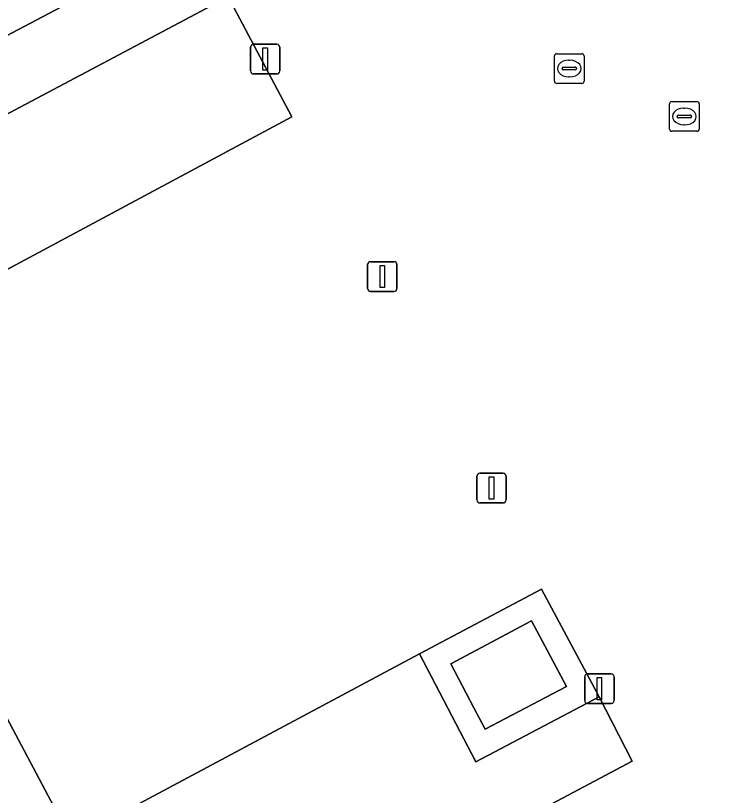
# Model space of a CAD drawing. Extents: x 162879 to 165540, y 384011 to 385181.
# Drawn here: x 163018.97 to 163042.86, y 384170.46 to 384196.73 of the extents above; entities that cross this region are included whole.
import ezdxf

# ---------------------------------------------------------------- set-up
doc = ezdxf.new("R2010")
doc.units = 0
for name, color, linetype in [('IMGEO_Groenvoorziening', 7, 'Continuous'), ('IMGEO_Lage_trafo', 7, 'Continuous'), ('IMGEO_Lichtmast', 7, 'Continuous'), ('IMGEO_Pand', 7, 'Continuous'), ('IMGEO_Rijbaan_lokaal_open', 7, 'Continuous'), ('IMGEO_Rioolput', 7, 'Continuous'), ('IMGEO_Voetpad_open', 7, 'Continuous')]:
    doc.layers.add(name, color=color, linetype=linetype)

msp = doc.modelspace()

# ---------------------------------------------------------------- linework, layer by layer
at = {"layer": 'IMGEO_Groenvoorziening'}
msp.add_lwpolyline([(163008.959, 384182.964), (163012.433, 384184.826), (163028.279, 384193.317), (163026.131, 384197.372), (162999.205, 384183.093), (162998.072, 384185.202), (162996.201, 384188.733), (162992.482, 384186.794), (162989.712, 384192.05), (162991.391, 384193.038), (162985.039, 384205.064), (162976.298, 384200.493), (162998.376, 384158.768), (163016.641, 384168.406)], close=True, dxfattribs=at)
at = {"layer": 'IMGEO_Lage_trafo'}
msp.add_lwpolyline([(163036.365, 384176.336), (163033.643, 384174.897), (163034.423, 384173.408), (163034.8, 384172.687), (163037.541, 384174.132)], close=True, dxfattribs=at)
at = {"layer": 'IMGEO_Lichtmast'}
for p, q in [((163026.888, 384194.864), (163026.888, 384195.664)), ((163026.888, 384195.664), (163026.888, 384194.864)), ((163026.988, 384195.764), (163027.778, 384195.764)), ((163027.778, 384195.764), (163026.988, 384195.764)), ((163027.878, 384195.664), (163027.878, 384194.864)), ((163027.878, 384194.864), (163027.878, 384195.664)), ((163027.778, 384194.764), (163026.988, 384194.764)), ((163026.988, 384194.764), (163027.778, 384194.764)), ((163030.836, 384187.539), (163030.836, 384188.339)), ((163030.836, 384188.339), (163030.836, 384187.539)), ((163030.936, 384188.439), (163031.726, 384188.439)), ((163031.726, 384188.439), (163030.936, 384188.439)), ((163031.826, 384188.339), (163031.826, 384187.539)), ((163031.826, 384187.539), (163031.826, 384188.339)), ((163031.726, 384187.439), (163030.936, 384187.439)), ((163030.936, 384187.439), (163031.726, 384187.439)), ((163034.518, 384180.411), (163034.518, 384181.211)), ((163034.518, 384181.211), (163034.518, 384180.411)), ((163034.618, 384181.311), (163035.408, 384181.311)), ((163035.408, 384181.311), (163034.618, 384181.311)), ((163035.508, 384181.211), (163035.508, 384180.411)), ((163035.508, 384180.411), (163035.508, 384181.211)), ((163035.408, 384180.311), (163034.618, 384180.311)), ((163034.618, 384180.311), (163035.408, 384180.311)), ((163038.254, 384174.555), (163039.044, 384174.555)), ((163039.044, 384174.555), (163038.254, 384174.555)), ((163038.154, 384173.655), (163038.154, 384174.455)), ((163038.154, 384174.455), (163038.154, 384173.655)), ((163039.144, 384174.455), (163039.144, 384173.655)), ((163039.144, 384173.655), (163039.144, 384174.455)), ((163039.044, 384173.555), (163038.254, 384173.555)), ((163038.254, 384173.555), (163039.044, 384173.555))]:
    msp.add_line(p, q, dxfattribs=at)
for points in [[(163027.308, 384195.639), (163027.458, 384195.639), (163027.458, 384194.889), (163027.308, 384194.889), (163027.308, 384195.639)], [(163031.256, 384188.314), (163031.406, 384188.314), (163031.406, 384187.564), (163031.256, 384187.564), (163031.256, 384188.314)], [(163034.938, 384181.186), (163035.088, 384181.186), (163035.088, 384180.436), (163034.938, 384180.436), (163034.938, 384181.186)], [(163038.574, 384174.43), (163038.724, 384174.43), (163038.724, 384173.68), (163038.574, 384173.68), (163038.574, 384174.43)]]:
    msp.add_lwpolyline(points, dxfattribs=at)
for centre, start, end in [((163026.988, 384195.664), 90, 180), ((163026.988, 384195.664), 90, 180), ((163027.778, 384195.664), 0, 90), ((163027.778, 384195.664), 360, 90), ((163026.988, 384194.864), 180, 270), ((163026.988, 384194.864), 180, 270), ((163027.778, 384194.864), 270, 0), ((163027.778, 384194.864), 270, 0), ((163030.936, 384188.339), 90, 180), ((163030.936, 384188.339), 90, 180), ((163031.726, 384188.339), 0, 90), ((163031.726, 384188.339), 360, 90), ((163030.936, 384187.539), 180, 270), ((163030.936, 384187.539), 180, 270), ((163031.726, 384187.539), 270, 0), ((163031.726, 384187.539), 270, 0), ((163034.618, 384181.211), 90, 180), ((163034.618, 384181.211), 90, 180), ((163035.408, 384181.211), 0, 90), ((163035.408, 384181.211), 360, 90), ((163034.618, 384180.411), 180, 270), ((163034.618, 384180.411), 180, 270), ((163035.408, 384180.411), 270, 0), ((163035.408, 384180.411), 270, 0), ((163038.254, 384174.455), 90, 180), ((163038.254, 384174.455), 90, 180), ((163039.044, 384174.455), 0, 90), ((163039.044, 384174.455), 360, 90), ((163038.254, 384173.655), 180, 270), ((163038.254, 384173.655), 180, 270), ((163039.044, 384173.655), 270, 0), ((163039.044, 384173.655), 270, 0)]:
    msp.add_arc(centre, 0.1, start, end, dxfattribs=at)
at = {"layer": 'IMGEO_Pand'}
msp.add_lwpolyline([(163024.825, 384199.304), (163018.152, 384211.894), (162991.431, 384197.733), (162996.201, 384188.733), (162998.072, 384185.202)], close=True, dxfattribs=at)
at = {"layer": 'IMGEO_Rijbaan_lokaal_open'}
msp.add_lwpolyline([(163044.864, 384201.274), (163041.173, 384208.482), (163040.222, 384210.272), (163030.638, 384228.394), (163030.573, 384228.36), (163014.549, 384219.892), (163014.301, 384219.761), (163017.293, 384214.082), (163018.429, 384212.041), (163018.152, 384211.894), (163024.825, 384199.304), (163025.066, 384199.433), (163026.131, 384197.372), (163028.279, 384193.317), (163012.433, 384184.826), (163020.858, 384168.961), (163032.586, 384175.227), (163036.694, 384177.404), (163038.642, 384173.779), (163039.758, 384171.616), (163032.709, 384167.878)], dxfattribs=at)
msp.add_lwpolyline([(163012.797, 384157.407), (163032.709, 384167.878), (163039.758, 384171.616), (163038.642, 384173.779), (163034.488, 384171.596), (163032.586, 384175.227), (163020.858, 384168.961), (163012.433, 384184.826), (163008.959, 384182.964), (163016.641, 384168.406), (162998.376, 384158.768), (162993.049, 384155.957), (162964.552, 384140.92), (162969.176, 384132.079), (162998.219, 384147.358), (163003.755, 384150.29), (163012.472, 384154.889), (163011.5, 384156.725)], close=True, dxfattribs=at)
at = {"layer": 'IMGEO_Rioolput'}
for p, q in [((163037.135, 384194.52), (163037.135, 384195.372)), ((163037.21, 384195.446), (163038.062, 384195.446)), ((163038.136, 384195.372), (163038.136, 384194.52)), ((163037.623, 384195.226), (163037.648, 384195.226)), ((163037.394, 384194.94), (163037.394, 384194.952)), ((163037.832, 384194.903), (163037.434, 384194.903)), ((163037.437, 384194.989), (163037.835, 384194.989)), ((163037.878, 384194.952), (163037.878, 384194.94)), ((163037.646, 384194.666), (163037.621, 384194.666)), ((163038.062, 384194.446), (163037.21, 384194.446)), ((163041.013, 384192.905), (163041.013, 384193.757)), ((163041.088, 384193.831), (163041.94, 384193.831)), ((163042.014, 384193.757), (163042.014, 384192.905)), ((163041.501, 384193.611), (163041.526, 384193.611)), ((163041.272, 384193.325), (163041.272, 384193.337)), ((163041.71, 384193.288), (163041.312, 384193.288)), ((163041.315, 384193.374), (163041.713, 384193.374)), ((163041.756, 384193.337), (163041.756, 384193.325)), ((163041.524, 384193.051), (163041.499, 384193.051)), ((163041.94, 384192.831), (163041.088, 384192.831))]:
    msp.add_line(p, q, dxfattribs=at)
for points in [[(163037.135, 384194.52), (163037.135, 384195.372)], [(163037.21, 384195.446), (163038.062, 384195.446)], [(163038.136, 384195.372), (163038.136, 384194.52)], [(163038.062, 384194.446), (163037.21, 384194.446)], [(163041.013, 384192.905), (163041.013, 384193.757)], [(163041.088, 384193.831), (163041.94, 384193.831)], [(163042.014, 384193.757), (163042.014, 384192.905)], [(163041.94, 384192.831), (163041.088, 384192.831)]]:
    msp.add_lwpolyline(points, dxfattribs=at)
for centre, radius, start, end in [((163037.212, 384195.37), 0.0765, 91.552, 178.448), ((163037.212, 384195.37), 0.0765, 91.552, 178.448), ((163038.06, 384195.37), 0.0765, 1.552, 88.448), ((163038.06, 384195.37), 0.0765, 1.552, 88.448), ((163037.434, 384194.949), 0.0403, 85.8775, 175.7526), ((163037.431, 384194.939), 0.0366, 178.938, 274.7102), ((163037.835, 384194.946), 0.043, 264.8664, 352.4533), ((163037.839, 384194.951), 0.0386, 1.7309, 96.639), ((163037.212, 384194.522), 0.0765, 181.552, 268.448), ((163037.212, 384194.522), 0.0765, 181.552, 268.448), ((163038.06, 384194.522), 0.0765, 271.552, 358.448), ((163038.06, 384194.522), 0.0765, 271.552, 358.448), ((163041.09, 384193.755), 0.0765, 91.552, 178.448), ((163041.09, 384193.755), 0.0765, 91.552, 178.448), ((163041.938, 384193.755), 0.0765, 1.552, 88.448), ((163041.938, 384193.755), 0.0765, 1.552, 88.448), ((163041.312, 384193.334), 0.0403, 85.8775, 175.7526), ((163041.309, 384193.324), 0.0366, 178.938, 274.7102), ((163041.713, 384193.331), 0.043, 264.8664, 352.4533), ((163041.717, 384193.336), 0.0386, 1.7309, 96.639), ((163041.09, 384192.907), 0.0765, 181.552, 268.448), ((163041.09, 384192.907), 0.0765, 181.552, 268.448), ((163041.938, 384192.907), 0.0765, 271.552, 358.448), ((163041.938, 384192.907), 0.0765, 271.552, 358.448)]:
    msp.add_arc(centre, radius, start, end, dxfattribs=at)
for centre, major_axis, ratio, start_param, end_param in [((163037.622, 384194.946), (-0.387, 0.002), 0.722429, 4.712389, 7.853982), ((163037.647, 384194.946), (-0.39, 0.002), 0.717154, 1.570796, 4.712389), ((163041.5, 384193.331), (-0.387, 0.002), 0.722429, 4.712389, 7.853982), ((163041.525, 384193.331), (-0.39, 0.002), 0.717154, 1.570796, 4.712389)]:
    msp.add_ellipse(centre, major_axis=major_axis, ratio=ratio, start_param=start_param, end_param=end_param, dxfattribs=at)
at = {"layer": 'IMGEO_Voetpad_open'}
for points in [[(163026.131, 384197.372), (163025.066, 384199.433), (163024.825, 384199.304), (162998.072, 384185.202), (162999.205, 384183.093)], [(163038.642, 384173.779), (163036.694, 384177.404), (163032.586, 384175.227), (163034.488, 384171.596)], [(163036.365, 384176.336), (163037.541, 384174.132), (163034.8, 384172.687), (163034.423, 384173.408), (163033.643, 384174.897)]]:
    msp.add_lwpolyline(points, close=True, dxfattribs=at)

doc.saveas('drawing.dxf')
